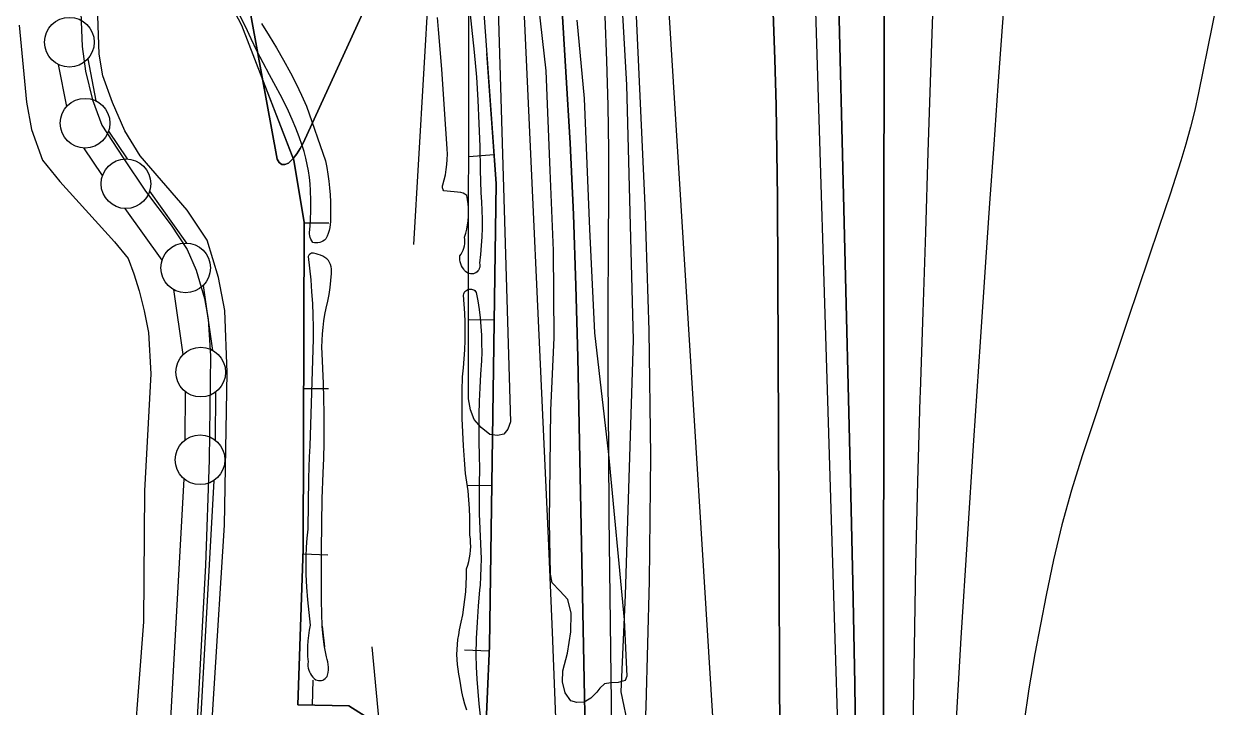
# Model space of a CAD drawing. Extents: x 3651524 to 3689615, y 505651 to 531377.
# Drawn here: x 3657251 to 3658462, y 522357 to 523045 of the extents above; entities that cross this region are included whole.
import ezdxf

# ---------------------------------------------------------------- set-up
doc = ezdxf.new("R2010")
doc.units = 0
for name, color, linetype in [('V-BORW-LINE', 7, 'Continuous'), ('V-FLOD-BASE', 7, 'Continuous'), ('V-LEVE-TOET', 7, 'Continuous'), ('V-RIVR-EDGE', 7, 'Continuous'), ('V-SITE-VEGE', 7, 'Continuous'), ('V-SURV-LINE', 7, 'Continuous'), ('V-TOPO-DPTH', 7, 'Continuous'), ('V-TOPO-MAJR', 7, 'Continuous'), ('V-TOPO-MINR', 7, 'Continuous'), ('V-TOPO-SHOR', 7, 'Continuous'), ('V-TOPO-WATR', 7, 'Continuous')]:
    doc.layers.add(name, color=color, linetype=linetype)

msp = doc.modelspace()

# ---------------------------------------------------------------- linework, layer by layer
at = {"layer": 'V-BORW-LINE'}
for p, q in [((3657724.404, 522912.788), (3657699.467, 522911.009)), ((3657533.218, 522844.352), (3657558.218, 522844.29)), ((3657724.49, 522746.276), (3657699.493, 522746.634)), ((3657532.808, 522677.752), (3657557.808, 522677.691)), ((3657722.1, 522579.693), (3657697.103, 522580.052)), ((3657532.229, 522511.156), (3657557.214, 522510.285)), ((3657719.554, 522413.115), (3657694.577, 522414.198)), ((3657541.664, 522359.007), (3657542.293, 522383.999))]:
    msp.add_line(p, q, dxfattribs=at)
for points in [[(3657578.517, 522358.08), (3657526.94, 522359.377), (3657532.411, 522516.365), (3657533.219, 522844.88), (3657522.852, 522907.364), (3657470.338, 523043.112), (3657405.542, 523167.148)], [(3657711.874, 523088.433), (3657726.465, 522883.894), (3657719.787, 522418.494), (3657715.128, 522311.138), (3657632.865, 522323.53), (3657578.242, 522358.087)], [(3657578.242, 522358.087), (3657632.865, 522323.53), (3657715.128, 522311.138), (3657719.787, 522418.494), (3657726.465, 522883.894), (3657717.118, 523014.924)], [(3657489.697, 522993.07), (3657522.852, 522907.364), (3657533.219, 522844.88), (3657532.411, 522516.365), (3657526.94, 522359.377), (3657578.517, 522358.08)]]:
    msp.add_lwpolyline(points, dxfattribs=at)
at = {"layer": 'V-FLOD-BASE'}
msp.add_lwpolyline([(3657290.319, 523755.738), (3657291.274, 523609.29), (3657294.626, 523431.505), (3657300.168, 523277.301), (3657307.774, 523072.869), (3657309.828, 523022.054), (3657312.931, 522997.202), (3657320.093, 522968.143), (3657329.68, 522942.584), (3657350.946, 522909.734), (3657373.382, 522876.272), (3657399.351, 522842.158), (3657415.45, 522817.666), (3657424.529, 522796.84), (3657432.883, 522768.348), (3657436.649, 522747.616), (3657438.943, 522710.377), (3657437.687, 522605.891), (3657434.038, 522499.675), (3657427.011, 522369.31), (3657415.243, 522171.127), (3657413.879, 522127.457), (3657414.643, 522103.825)], dxfattribs=at)
at = {"layer": 'V-LEVE-TOET'}
for points in [[(3657403.871, 521559.158), (3657426.413, 521698.696), (3657428.518, 521817.929), (3657437.013, 521997.866), (3657440.563, 522065.114), (3657443.753, 522078.639), (3657448.261, 522099.815), (3657446.172, 522113.994), (3657440.044, 522134.769), (3657435.139, 522157.882), (3657431.863, 522206.356), (3657442.529, 522375.628), (3657453.113, 522540.176), (3657455.824, 522693.643), (3657453.389, 522756.275), (3657446.891, 522789.455), (3657435.742, 522826.849), (3657415.614, 522857.319), (3657368.162, 522911.888), (3657352.662, 522936.962), (3657340.178, 522965.523), (3657330.614, 522992.262), (3657326.868, 523014.176), (3657322.596, 523140.017)], [(3657246.224, 523043.237), (3657253.711, 522965.757), (3657258.545, 522938.51), (3657269.806, 522907.606), (3657287.141, 522886.045), (3657342.16, 522825.436), (3657356.035, 522808.659), (3657361.667, 522793.209), (3657367.267, 522775.985), (3657372.225, 522755.823), (3657376.561, 522733.901), (3657378.783, 522692.529), (3657372.565, 522574.55), (3657371.418, 522442.9), (3657357.612, 522263.057), (3657347.876, 522079.6), (3657344.601, 522061.354), (3657344.382, 522048.957), (3657345.042, 522031.47), (3657350.434, 522002.443), (3657349.881, 521971.158), (3657347.137, 521815.92), (3657343.59, 521681.95), (3657337.687, 521615.332)]]:
    msp.add_lwpolyline(points, dxfattribs=at)
at = {"layer": 'V-RIVR-EDGE'}
msp.add_lwpolyline([(3657850.446, 523113.019), (3657857.929, 522983.33), (3657864.498, 522726.374), (3657856.66, 522470.054), (3657852.216, 522372.211), (3657859.929, 522335.572), (3657885.043, 522295.288), (3657913.156, 522253.796), (3657922.036, 522203.347), (3657945.969, 522170.87), (3657963.908, 522142.01), (3657960.845, 522117.404), (3657943.898, 522061.616), (3657927.605, 522027.437), (3657902.948, 522010.089), (3657872.272, 521986.152), (3657810.337, 521944.882), (3657792.861, 521917.911), (3657781.973, 521884.92), (3657780.042, 521832.096), (3657780.461, 521758.855), (3657774.945, 521713.244), (3657777.823, 521663.41), (3657773.451, 521594.383)], dxfattribs=at)
at = {"layer": 'V-SITE-VEGE'}
msp.add_lwpolyline([(3657808.002, 523048.551), (3657815.238, 522969.687), (3657820.462, 522838.009), (3657825.63, 522733.837), (3657839.64, 522611.17), (3657855.575, 522444.789), (3657858.348, 522388.114), (3657856.655, 522383.83), (3657849.608, 522381.798), (3657842.052, 522381.393), (3657835.562, 522380.428), (3657831.174, 522376.193), (3657827.864, 522371.935), (3657821.828, 522366.111), (3657815.281, 522361.912), (3657807.726, 522361.509), (3657801.822, 522363.227), (3657796.036, 522371.419), (3657793.531, 522382.251), (3657793.732, 522393.57), (3657798.358, 522411.285), (3657801.971, 522432.794), (3657802.307, 522451.664), (3657798.772, 522465.207), (3657790.836, 522473.977), (3657782.894, 522482.206), (3657781.43, 522490.861), (3657780.207, 522543.732), (3657781.649, 522655.878), (3657785.091, 522728.621), (3657784.487, 522816.536), (3657781.055, 522896.948), (3657776.895, 522997.331), (3657767.581, 523080.545)], dxfattribs=at)
at = {"layer": 'V-SURV-LINE'}
for points in [[(3657315.347, 523009.484), (3657323.553, 522967.205)], [(3657294.105, 522961.478), (3657285.899, 523003.757)], [(3657336.255, 522936.583), (3657355.074, 522908.758)], [(3657330.219, 522891.959), (3657311.399, 522919.785)], [(3657377.627, 522876.202), (3657414.614, 522824.063)], [(3657390.148, 522806.702), (3657353.161, 522858.842)], [(3657431.64, 522781.442), (3657441.078, 522716.044)], [(3657411.382, 522711.78), (3657401.944, 522777.177)], [(3657413.566, 522625.991), (3657413.933, 522674.274)], [(3657443.932, 522674.04), (3657443.565, 522625.757)], [(3657392.974, 522236.139), (3657412.333, 522586.759)], [(3657442.289, 522585.128), (3657422.93, 522234.506)]]:
    msp.add_lwpolyline(points, dxfattribs=at)
for centre in [(3657296.817, 523026.231), (3657312.635, 522944.731), (3657353.839, 522883.812), (3657413.937, 522799.092), (3657429.085, 522694.129), (3657428.413, 522605.901)]:
    msp.add_circle(centre, 25, dxfattribs=at)
at = {"layer": 'V-TOPO-DPTH'}
for points in [[(3658117.317, 523118.482), (3658116.373, 522013.405), (3658116.279, 521992.255), (3658116.085, 521971.107), (3658115.741, 521949.96), (3658115.295, 521928.815), (3658111.794, 521786.648), (3658108.697, 521694.465), (3658104.498, 521602.343)], [(3658104.498, 521602.343), (3658108.697, 521694.465), (3658111.794, 521786.648), (3658115.295, 521928.815), (3658115.741, 521949.96), (3658116.085, 521971.107), (3658116.279, 521992.255), (3658116.373, 522013.405), (3658117.317, 523118.482)], [(3657614.415, 523104.541), (3657532.363, 522924.66), (3657529.41, 522919.124), (3657526.045, 522913.89), (3657522.061, 522909.11), (3657517.665, 522904.633), (3657513.916, 522903.227), (3657510.636, 522903.195), (3657508.06, 522905.225), (3657505.952, 522908.63), (3657475.119, 523077.48)], [(3658070.781, 523104.83), (3658083.575, 522585.083), (3658085.833, 522482.601), (3658087.739, 522380.113), (3658089.117, 522277.617), (3658090.143, 522175.115), (3658091.535, 521987.713), (3658091.558, 521978.909), (3658091.525, 521970.104), (3658091.408, 521961.301), (3658091.234, 521952.498), (3658089.725, 521891.019), (3658088.407, 521853.744), (3658086.555, 521816.501), (3658083.9, 521779.307), (3658080.71, 521742.146), (3658077.081, 521705.012), (3658073.403, 521667.884), (3658069.651, 521630.763)], [(3658069.651, 521630.763), (3658073.403, 521667.884), (3658077.081, 521705.012), (3658080.71, 521742.146), (3658083.9, 521779.307), (3658086.555, 521816.501), (3658088.407, 521853.744), (3658089.725, 521891.019), (3658091.234, 521952.498), (3658091.408, 521961.301), (3658091.525, 521970.104), (3658091.558, 521978.909), (3658091.535, 521987.713), (3658090.143, 522175.115), (3658089.117, 522277.617), (3658087.739, 522380.113), (3658085.833, 522482.601), (3658083.575, 522585.083), (3658070.781, 523104.83)], [(3657865.694, 523096.859), (3657876.251, 522862.033), (3657880.301, 522735.937), (3657882.197, 522609.836), (3657880.86, 522483.728), (3657877.368, 522357.615), (3657870.07, 522177.517)], [(3657865.694, 523096.859), (3657876.251, 522862.033), (3657880.301, 522735.937), (3657882.197, 522609.836), (3657880.86, 522483.728), (3657877.368, 522357.615), (3657870.07, 522177.517)], [(3658167.665, 523103.084), (3658164.114, 522995.797), (3658161.465, 522915.39), (3658158.835, 522834.983), (3658156.231, 522754.575), (3658153.646, 522674.166), (3658153.437, 522667.639), (3658151.022, 522583.96), (3658148.956, 522500.274), (3658147.412, 522416.577), (3658146.216, 522332.872), (3658142.952, 522040.325), (3658142.509, 522006.239), (3658141.981, 521972.155), (3658141.327, 521938.073), (3658140.589, 521903.993), (3658133.827, 521616.397)], [(3658167.665, 523103.084), (3658164.114, 522995.797), (3658161.465, 522915.39), (3658158.835, 522834.983), (3658156.231, 522754.575), (3658153.646, 522674.166), (3658153.437, 522667.639), (3658151.022, 522583.96), (3658148.956, 522500.274), (3658147.412, 522416.577), (3658146.216, 522332.872), (3658142.952, 522040.325), (3658142.509, 522006.239), (3658141.981, 521972.155), (3658141.327, 521938.073), (3658140.589, 521903.993), (3658133.827, 521616.397)], [(3657830.175, 521520.242), (3657824.437, 521909.793), (3657824.054, 521934.51), (3657823.647, 521959.226), (3657823.202, 521983.942), (3657822.731, 522008.657), (3657808.877, 522709.149), (3657806.983, 522781.02), (3657804.46, 522852.864), (3657800.992, 522924.669), (3657796.894, 522996.448), (3657792.299, 523068.618)], [(3658007.417, 521610.593), (3658008.498, 521699.686), (3658010.066, 521788.774), (3658013.067, 521927.142), (3658013.421, 521947.045), (3658013.67, 521966.949), (3658013.764, 521986.854), (3658013.753, 522006.76), (3658009.893, 522869.425), (3658009.43, 522916.022), (3658008.628, 522962.611), (3658007.317, 523009.189), (3658005.667, 523055.759)], [(3658007.417, 521610.593), (3658008.498, 521699.686), (3658010.066, 521788.774), (3658013.067, 521927.142), (3658013.421, 521947.045), (3658013.67, 521966.949), (3658013.764, 521986.854), (3658013.753, 522006.76), (3658009.893, 522869.425), (3658009.43, 522916.022), (3658008.628, 522962.611), (3658007.317, 523009.189), (3658005.667, 523055.759)]]:
    msp.add_lwpolyline(points, dxfattribs=at)
at = {"layer": 'V-TOPO-MAJR'}
msp.add_lwpolyline([(3658243.008, 523130.768), (3658236.32, 523041.684), (3658231.936, 522982.479), (3658227.635, 522923.267), (3658223.457, 522864.047), (3658219.361, 522804.821), (3658213.897, 522724.61), (3658207.276, 522625.264), (3658200.849, 522525.907), (3658194.711, 522426.531), (3658188.768, 522327.143), (3658172.896, 522055.063), (3658172.167, 522041.441), (3658171.524, 522027.815), (3658171.012, 522014.184), (3658170.587, 522000.549), (3658169.975, 521977.388), (3658169.924, 521975.331), (3658169.876, 521973.273), (3658169.793, 521969.157), (3658155.756, 521185.777)], dxfattribs=at)
at = {"layer": 'V-TOPO-MINR'}
for points in [[(3657704.596, 522646.359), (3657700.722, 522656.251), (3657698.833, 522667.324), (3657699.109, 523119.219)], [(3657726.729, 523127.409), (3657741.029, 522644.089), (3657738.429, 522636.697), (3657734.351, 522631.702), (3657728.056, 522630.305), (3657720.284, 522631.306), (3657711.447, 522638.241), (3657704.596, 522646.359)], [(3658117.317, 523118.482), (3658116.373, 522013.405), (3658116.279, 521992.255), (3658116.085, 521971.107), (3658115.741, 521949.96), (3658115.295, 521928.815), (3658111.794, 521786.648), (3658108.697, 521694.465), (3658104.498, 521602.343)], [(3657475.119, 523077.48), (3657505.952, 522908.63), (3657508.06, 522905.225), (3657510.636, 522903.195), (3657513.916, 522903.227), (3657517.665, 522904.633), (3657522.061, 522909.11), (3657526.045, 522913.89), (3657529.41, 522919.124), (3657532.363, 522924.66), (3657614.415, 523104.541)], [(3658070.781, 523104.83), (3658083.575, 522585.083), (3658085.833, 522482.601), (3658087.739, 522380.113), (3658089.117, 522277.617), (3658090.143, 522175.115), (3658091.535, 521987.713), (3658091.558, 521978.909), (3658091.525, 521970.104), (3658091.408, 521961.301), (3658091.234, 521952.498), (3658089.725, 521891.019), (3658088.407, 521853.744), (3658086.555, 521816.501), (3658083.9, 521779.307), (3658080.71, 521742.146), (3658077.081, 521705.012), (3658073.403, 521667.884), (3658069.651, 521630.763)], [(3658461.56, 523111.181), (3658433.85, 522975.12), (3658430.051, 522957.877), (3658425.887, 522940.729), (3658421.179, 522923.722), (3658416.107, 522906.81), (3658410.714, 522889.984), (3658405.256, 522873.179), (3658399.704, 522856.406), (3658394.088, 522839.654), (3658362.799, 522747.202), (3658351.205, 522712.857), (3658339.644, 522678.501), (3658328.135, 522644.128), (3658316.659, 522609.743), (3658305.924, 522575.164), (3658296.136, 522540.34), (3658287.772, 522505.146), (3658280.356, 522469.707), (3658269.221, 522410.521), (3658263.194, 522375.498), (3658257.896, 522340.376)], [(3657752.596, 523103.826), (3657779.077, 522527.078), (3657783.113, 522432.291), (3657786.728, 522337.49), (3657789.712, 522242.667), (3657792.276, 522147.83), (3657796.24, 521980.608), (3657796.478, 521969.37), (3657796.678, 521958.131), (3657796.822, 521946.892), (3657796.928, 521935.652), (3657797.709, 521822.997), (3657797.288, 521755.462), (3657795.683, 521687.97), (3657792.302, 521620.544)], [(3658167.665, 523103.084), (3658164.114, 522995.797), (3658161.465, 522915.39), (3658158.835, 522834.983), (3658156.231, 522754.575), (3658153.646, 522674.166), (3658153.437, 522667.639), (3658151.022, 522583.96), (3658148.956, 522500.274), (3658147.412, 522416.577), (3658146.216, 522332.872), (3658142.952, 522040.325), (3658142.509, 522006.239), (3658141.981, 521972.155), (3658141.327, 521938.073), (3658140.589, 521903.993), (3658133.827, 521616.397)], [(3657643.642, 522822.48), (3657658.854, 523080.731)], [(3657792.299, 523068.618), (3657796.894, 522996.448), (3657800.992, 522924.669), (3657804.46, 522852.864), (3657806.983, 522781.02), (3657808.877, 522709.149), (3657822.731, 522008.657), (3657823.202, 521983.942), (3657823.647, 521959.226), (3657824.054, 521934.51), (3657824.437, 521909.793), (3657830.175, 521520.242)], [(3658047.701, 523079.774), (3658076.396, 522142.406), (3658077.19, 522113.611), (3658077.866, 522084.815), (3658078.367, 522056.015), (3658078.751, 522027.212), (3658079.288, 521974.88), (3658079.301, 521972.242), (3658079.296, 521969.604), (3658079.264, 521966.966), (3658079.213, 521964.329), (3658078.73, 521944.586), (3658078.349, 521934.067), (3658077.805, 521923.559), (3658077.016, 521913.066), (3658076.063, 521902.583), (3658074.974, 521892.109), (3658073.867, 521881.638), (3658072.733, 521871.169), (3658071.58, 521860.702), (3658048.458, 521653.138)], [(3657899.876, 523067.552), (3657960.654, 522087.831), (3657961.896, 522067.375), (3657963.101, 522046.917), (3657964.252, 522026.456), (3657965.366, 522005.992), (3657966.402, 521985.525), (3657967.37, 521965.054), (3657968.235, 521944.58), (3657969.032, 521924.101), (3657970.69, 521878.577), (3657972.205, 521835.333), (3657973.639, 521792.086), (3657974.953, 521748.835), (3657976.186, 521705.582), (3657997.914, 520904.506)], [(3657836.177, 523052.376), (3657837.853, 523007.48), (3657839.072, 522962.575), (3657839.606, 522917.657), (3657839.684, 522872.73), (3657839.4, 522824.529), (3657839.179, 522755.496), (3657839.206, 522686.463), (3657839.604, 522617.432), (3657840.25, 522548.401), (3657847.015, 521987.098), (3657847.25, 521973.645), (3657847.581, 521960.195), (3657848.058, 521946.749), (3657848.632, 521933.306), (3657947.555, 521086.91)], [(3658005.667, 523055.759), (3658007.317, 523009.189), (3658008.628, 522962.611), (3658009.43, 522916.022), (3658009.893, 522869.425), (3658013.753, 522006.76), (3658013.764, 521986.854), (3658013.67, 521966.949), (3658013.421, 521947.045), (3658013.067, 521927.142), (3658010.066, 521788.774), (3658008.498, 521699.686), (3658007.417, 521610.593)], [(3657601.491, 522417.497), (3657638.58, 522022.45), (3657641.297, 521987.196), (3657643.227, 521951.912), (3657643.978, 521916.583), (3657643.943, 521881.224), (3657634.496, 521347.437), (3657631.722, 521321.978), (3657626.086, 521297.454), (3657616.158, 521274.331), (3657603.369, 521252.144), (3657590.45, 521244.08), (3657578.454, 521241.678), (3657567.844, 521247.768), (3657558.157, 521259.519), (3657548.098, 521293.187), (3657537.169, 521328.202), (3657525.675, 521363.023), (3657513.336, 521397.553), (3657509.017, 521409.043)]]:
    msp.add_lwpolyline(points, dxfattribs=at)
at = {"layer": 'V-TOPO-SHOR'}
for points in [[(3657699.106, 523066.445), (3657701.898, 523041.332), (3657704.423, 523016.193), (3657706.68, 522991.029), (3657708.021, 522967.735), (3657709.133, 522944.431), (3657710.018, 522921.117), (3657710.669, 522897.794), (3657711.091, 522874.465), (3657711.808, 522865.647), (3657712.275, 522856.809), (3657712.494, 522847.964), (3657712.461, 522839.117), (3657712.181, 522830.274), (3657711.65, 522821.443), (3657710.87, 522812.628), (3657709.844, 522803.84), (3657710.133, 522802.494), (3657710.202, 522801.118), (3657710.047, 522799.75), (3657709.672, 522798.427), (3657709.086, 522797.182), (3657708.306, 522796.045), (3657707.353, 522795.052), (3657706.252, 522794.227), (3657705.029, 522793.592), (3657703.722, 522793.162), (3657702.313, 522793), (3657700.896, 522793.061), (3657699.508, 522793.344), (3657698.178, 522793.84), (3657696.946, 522794.538), (3657695.836, 522795.419), (3657694.877, 522796.465), (3657694.095, 522797.647), (3657692.845, 522799.31), (3657691.801, 522801.106), (3657690.974, 522803.013), (3657690.376, 522805.003), (3657690.013, 522807.051), (3657689.894, 522809.126), (3657690.019, 522811.2), (3657691.348, 522812.984), (3657692.493, 522814.891), (3657693.443, 522816.9), (3657694.189, 522818.995), (3657694.723, 522821.154), (3657695.039, 522823.355), (3657695.135, 522825.577), (3657695.01, 522827.797), (3657694.664, 522829.995), (3657695.948, 522834.058), (3657697.005, 522838.189), (3657697.83, 522842.371), (3657698.422, 522846.594), (3657698.778, 522850.842), (3657698.899, 522855.101), (3657698.785, 522859.363), (3657698.432, 522863.611), (3657697.847, 522867.834), (3657697.025, 522872.018), (3657695.215, 522873.249), (3657693.241, 522874.189), (3657691.144, 522874.818), (3657673.92, 522876.739), (3657673.275, 522877.584), (3657672.806, 522878.539), (3657672.531, 522879.567), (3657672.464, 522880.628), (3657672.603, 522881.682), (3657672.947, 522882.69), (3657674.319, 522887.718), (3657675.448, 522892.807), (3657676.328, 522897.946), (3657676.961, 522903.121), (3657677.344, 522908.321), (3657677.477, 522913.531), (3657677.358, 522918.743), (3657674.684, 522958.896), (3657671.796, 522999.035), (3657668.702, 523039.157), (3657667.471, 523051.066)], [(3657490.3, 523045.006), (3657497.925, 523032.784), (3657505.357, 523020.443), (3657512.591, 523007.985), (3657519.624, 522995.414), (3657525.19, 522984.267), (3657530.566, 522973.023), (3657535.745, 522961.692), (3657554.73, 522906.889), (3657556.092, 522900.092), (3657557.245, 522893.256), (3657558.185, 522886.389), (3657558.912, 522879.495), (3657559.428, 522872.581), (3657559.73, 522865.657), (3657559.816, 522858.724), (3657559.689, 522851.794), (3657559.891, 522848.74), (3657559.863, 522845.683), (3657559.605, 522842.633), (3657559.117, 522839.612), (3657558.404, 522836.637), (3657557.471, 522833.724), (3657556.32, 522830.89), (3657554.958, 522828.15), (3657553.641, 522826.974), (3657552.181, 522825.985), (3657550.602, 522825.192), (3657548.935, 522824.619), (3657547.204, 522824.267), (3657545.445, 522824.148), (3657543.683, 522824.261), (3657541.953, 522824.603), (3657540.929, 522826.178), (3657540.089, 522827.859), (3657539.444, 522829.622), (3657539.004, 522831.449), (3657538.768, 522833.313), (3657538.748, 522835.191), (3657538.936, 522837.061), (3657539.526, 522847.022), (3657539.841, 522856.998), (3657539.88, 522866.978), (3657539.641, 522876.956), (3657539.192, 522883.56), (3657538.492, 522890.145), (3657537.542, 522896.696), (3657536.343, 522903.209), (3657534.898, 522909.668), (3657533.208, 522916.07), (3657531.277, 522922.403), (3657528.151, 522931.144), (3657524.805, 522939.801), (3657521.237, 522948.369), (3657517.455, 522956.844), (3657513.455, 522965.22), (3657509.242, 522973.492), (3657504.821, 522981.653), (3657498.24, 522993.509), (3657491.873, 523005.484), (3657485.721, 523017.567), (3657479.786, 523029.761), (3657474.07, 523042.057), (3657467.91, 523054.417)], [(3657560.817, 522793.53), (3657560.891, 522795.787), (3657560.729, 522798.04), (3657560.336, 522800.264), (3657559.711, 522802.435), (3657558.867, 522804.53), (3657557.811, 522806.527), (3657555.988, 522808.11), (3657554.032, 522809.529), (3657551.961, 522810.77), (3657549.791, 522811.825), (3657547.534, 522812.687), (3657545.211, 522813.349), (3657542.84, 522813.801), (3657541.713, 522813.91), (3657540.595, 522813.738), (3657539.555, 522813.298), (3657538.656, 522812.614), (3657537.949, 522811.731), (3657537.392, 522810.662)], [(3657537.392, 522810.662), (3657538.746, 522798.833), (3657539.889, 522786.983), (3657540.818, 522775.113), (3657541.533, 522763.228), (3657542.035, 522751.331), (3657542.319, 522739.43), (3657542.393, 522727.523), (3657538.871, 522619.729), (3657538.283, 522608.956), (3657537.912, 522598.178), (3657537.761, 522587.391), (3657536.855, 522536.175), (3657536.046, 522527.036), (3657535.453, 522517.882), (3657535.076, 522508.715), (3657534.914, 522499.542), (3657534.967, 522490.369), (3657535.774, 522477.649), (3657536.794, 522464.943), (3657538.023, 522452.26), (3657539.463, 522439.595), (3657538.361, 522434.364), (3657537.517, 522429.087), (3657536.929, 522423.772), (3657536.604, 522418.437), (3657536.538, 522413.094), (3657536.733, 522407.751), (3657537.187, 522402.426), (3657537.03, 522400.38), (3657537.093, 522398.328), (3657537.376, 522396.296), (3657537.877, 522394.306), (3657538.59, 522392.382), (3657539.508, 522390.545), (3657540.616, 522388.819), (3657541.906, 522387.224), (3657543.36, 522385.774), (3657544.959, 522384.491), (3657546.299, 522383.963), (3657547.708, 522383.664), (3657549.145, 522383.603), (3657550.573, 522383.777), (3657551.953, 522384.186), (3657553.248, 522384.815), (3657554.419, 522385.653), (3657555.439, 522386.669), (3657556.275, 522387.84), (3657556.905, 522389.132), (3657557.417, 522391.754), (3657557.7, 522394.41), (3657557.745, 522397.078), (3657557.559, 522399.743), (3657557.137, 522402.379), (3657556.488, 522404.969), (3657555.613, 522407.493), (3657553.903, 522417.724), (3657552.465, 522427.999), (3657551.304, 522438.309), (3657553.903, 522417.724), (3657552.465, 522427.999), (3657551.304, 522438.309), (3657550.815, 522464.011), (3657550.593, 522489.718), (3657550.643, 522515.424), (3657550.962, 522541.131), (3657551.552, 522566.831), (3657552.41, 522592.525), (3657552.977, 522607.558), (3657553.342, 522622.594), (3657553.504, 522637.637), (3657553.467, 522652.679), (3657553.227, 522667.722), (3657552.787, 522682.756), (3657552.144, 522697.786), (3657551.302, 522712.804), (3657551.232, 522719.382), (3657551.382, 522725.959), (3657551.744, 522732.527), (3657552.324, 522739.078), (3657553.117, 522745.609), (3657554.124, 522752.11), (3657555.347, 522758.573), (3657556.961, 522765.473), (3657558.316, 522772.43), (3657559.412, 522779.43), (3657560.248, 522786.467), (3657560.817, 522793.53)], [(3657696.999, 522353.864), (3657695.139, 522360.012), (3657693.511, 522366.223), (3657692.116, 522372.49), (3657690.959, 522378.808), (3657690.04, 522385.163), (3657689.03, 522390.062), (3657688.235, 522395.002), (3657687.662, 522399.97), (3657687.31, 522404.959), (3657687.179, 522409.96), (3657687.269, 522414.962), (3657687.58, 522419.955), (3657688.115, 522424.929), (3657688.866, 522429.873), (3657689.839, 522434.78), (3657691.516, 522442.333), (3657692.968, 522449.935), (3657694.191, 522457.574), (3657695.186, 522465.248), (3657695.95, 522472.949), (3657696.483, 522480.668), (3657696.786, 522488.399), (3657696.855, 522496.136), (3657698.08, 522499.763), (3657699.096, 522503.454), (3657699.899, 522507.195), (3657700.484, 522510.978), (3657700.855, 522514.789), (3657701.007, 522518.615), (3657700.939, 522522.441), (3657700.654, 522526.258), (3657700.151, 522530.053), (3657700.274, 522538.958), (3657700.151, 522547.862), (3657699.782, 522556.759), (3657699.166, 522565.643), (3657698.305, 522574.507), (3657697.202, 522583.344), (3657695.856, 522592.146), (3657694.642, 522605.987), (3657693.683, 522619.846), (3657692.979, 522633.719), (3657692.53, 522647.602), (3657692.338, 522661.494), (3657692.399, 522675.385), (3657692.718, 522689.275), (3657693.687, 522698.407), (3657694.441, 522707.559), (3657694.977, 522716.726), (3657695.297, 522725.905), (3657695.399, 522735.089), (3657695.285, 522744.272), (3657694.953, 522753.451), (3657694.404, 522762.618), (3657693.638, 522771.768), (3657693.914, 522772.977), (3657694.402, 522774.117), (3657695.084, 522775.154), (3657695.938, 522776.053), (3657696.937, 522776.786), (3657698.051, 522777.331), (3657699.243, 522777.669), (3657700.476, 522777.791), (3657701.713, 522777.693), (3657702.911, 522777.378), (3657704.036, 522776.853), (3657705.049, 522776.141), (3657705.922, 522775.258), (3657706.622, 522774.236)], [(3657706.622, 522774.236), (3657708.126, 522765.751), (3657709.387, 522757.23), (3657710.409, 522748.673), (3657711.189, 522740.094), (3657711.728, 522731.494), (3657712.023, 522722.883), (3657712.074, 522714.267), (3657711.884, 522705.653), (3657710.931, 522692.062), (3657710.184, 522678.461), (3657709.639, 522664.848), (3657709.297, 522651.231), (3657709.158, 522637.61), (3657709.221, 522623.987), (3657709.487, 522610.365), (3657709.959, 522596.75), (3657709.598, 522581.642), (3657709.492, 522566.53), (3657709.637, 522551.416), (3657710.036, 522536.308), (3657710.688, 522521.208), (3657711.593, 522506.122), (3657711.046, 522497.328), (3657710.712, 522488.524), (3657710.585, 522479.715), (3657709.961, 522474.872)], [(3657709.961, 522474.872), (3657708.55, 522458.605), (3657707.437, 522442.315), (3657706.626, 522426.006), (3657706.112, 522409.686), (3657706.52, 522397.347), (3657707.155, 522385.018), (3657708.015, 522372.703), (3657709.102, 522360.407), (3657710.417, 522348.131)]]:
    msp.add_lwpolyline(points, dxfattribs=at)
at = {"layer": 'V-TOPO-WATR'}
msp.add_lwpolyline([(3657865.694, 523096.859), (3657876.251, 522862.033), (3657880.301, 522735.937), (3657882.197, 522609.836), (3657880.86, 522483.728), (3657877.368, 522357.615), (3657870.07, 522177.517)], dxfattribs=at)

doc.saveas('drawing.dxf')
